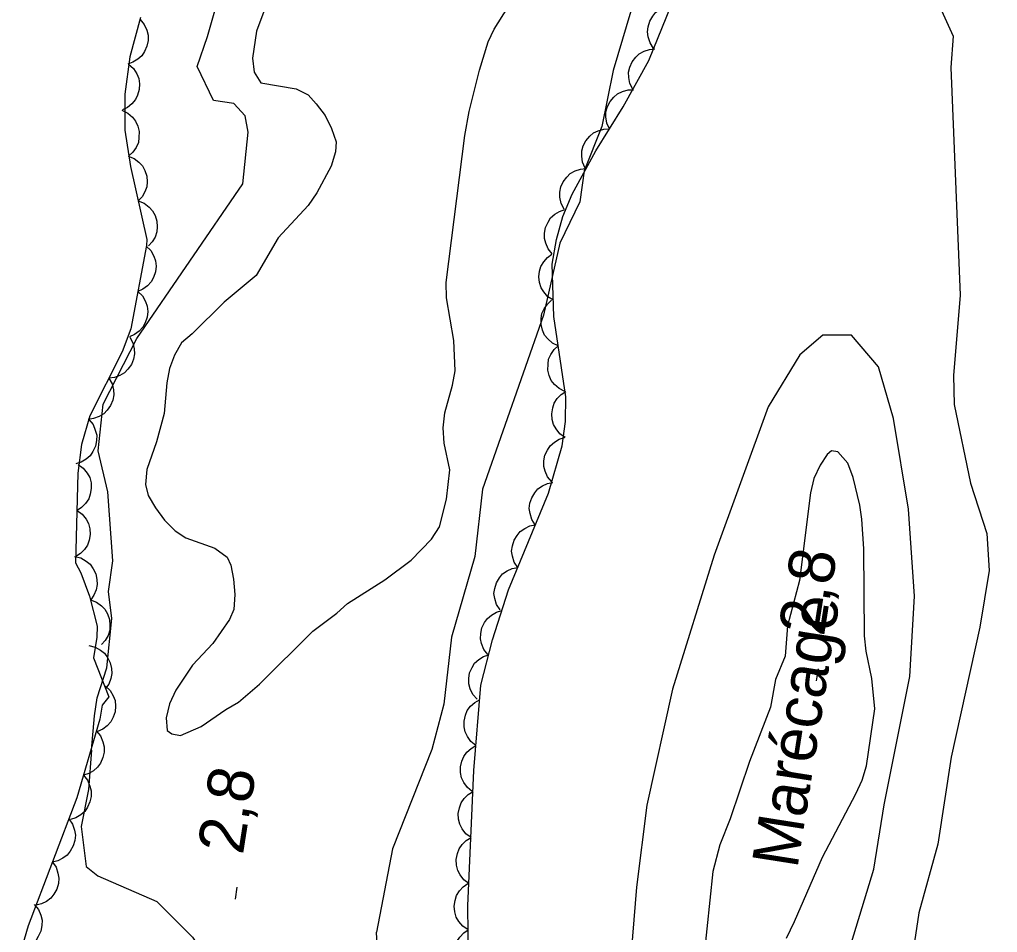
# Model space of a CAD drawing. Extents: x 282461 to 284471, y 5554090 to 5557646.
# Drawn here: x 283395.2 to 283458.8, y 5555869.1 to 5555928.5 of the extents above; entities that cross this region are included whole.
import ezdxf

# ---------------------------------------------------------------- set-up
doc = ezdxf.new("R2010")
doc.units = 0
for name, color, linetype in [('Niveau 2', 7, 'Continuous'), ('Niveau 3', 7, 'Continuous'), ('Niveau 4', 7, 'Continuous'), ('Niveau 44', 7, 'Continuous'), ('Niveau 7', 7, 'Continuous')]:
    doc.layers.add(name, color=color, linetype=linetype)

msp = doc.modelspace()

# ---------------------------------------------------------------- linework, layer by layer
at = {"layer": 'Niveau 2'}
for points in [[(283459.09, 5555961.29), (283458.53, 5555960.03), (283458.75, 5555959.14), (283457.08, 5555948.27), (283457.34, 5555946.68), (283456.38, 5555943.93), (283455.77, 5555939.75), (283455.34, 5555933.82), (283454.38, 5555931.92), (283454.5, 5555930.53), (283455.9, 5555927.4), (283455.75, 5555925.36), (283456.36, 5555910.54), (283455.92, 5555905.31), (283455.96, 5555903.43), (283457.03, 5555898.3), (283458.09, 5555895.03), (283458.24, 5555892.62), (283457.64, 5555888.94), (283455.77, 5555880.48), (283454.9, 5555874.8), (283453.67, 5555870.33), (283452.27, 5555860.89)], [(283399.83, 5555880.92), (283400.02, 5555883.17), (283400.2, 5555884.33), (283400.84, 5555886.29), (283401.15, 5555889.49), (283400.93, 5555891.25), (283401.23, 5555893.25), (283400.9, 5555897.74), (283400.27, 5555900.42), (283400.59, 5555903.44), (283402.78, 5555907.72), (283409.67, 5555917.79), (283410.02, 5555921.15), (283409.84, 5555922.22), (283409.09, 5555923.01), (283407.76, 5555923.21), (283406.71, 5555925.42), (283407.38, 5555927.39), (283408.84, 5555932.47)], [(283435.24, 5555930.08), (283433.78, 5555925.17), (283433.03, 5555921.52), (283431.9, 5555918.63), (283431.61, 5555916.61), (283430.31, 5555913.92), (283429.24, 5555909.25), (283425.27, 5555897.92), (283424.77, 5555893.53), (283423.26, 5555888.29), (283422.77, 5555883.92), (283421.98, 5555880.97), (283419.42, 5555874.5), (283418.38, 5555869.08)], [(283446.35, 5555858.31), (283447.03, 5555860.4), (283448.83, 5555866.9), (283450.75, 5555873.18), (283451.41, 5555877.36), (283453.08, 5555885.72), (283453.39, 5555890.94), (283452.99, 5555896.62), (283452.01, 5555902.52), (283451.05, 5555905.88), (283449.29, 5555907.95), (283447.43, 5555907.93), (283445.93, 5555906.65), (283443.87, 5555903.27), (283440.35, 5555893.61), (283437.63, 5555884.9), (283435.96, 5555877.35), (283435.3, 5555872.01), (283434.78, 5555865.63), (283434.02, 5555859.13), (283434.04, 5555856.39)], [(283399.83, 5555880.92), (283399.63, 5555878.37), (283399.15, 5555875.96), (283399.48, 5555873.35), (283400.25, 5555872.74), (283404.08, 5555871.07), (283406.4, 5555868.75), (283407.78, 5555866.73), (283408.9, 5555864.32), (283409.99, 5555863.06), (283411.63, 5555863), (283414.8, 5555863.82), (283417.02, 5555864.85), (283418, 5555865.49), (283418.49, 5555866.92), (283418.38, 5555869.08)]]:
    msp.add_lwpolyline(points, dxfattribs=at)
at = {"layer": 'Niveau 3'}
for p, q in [((283447.01, 5555885.44), (283447.13, 5555886.23)), ((283409.2, 5555871.22), (283409.32, 5555872.01))]:
    msp.add_line(p, q, dxfattribs=at)
at = {"layer": 'Niveau 4'}
for points in [[(283412.22, 5555932.15), (283410.57, 5555927.73), (283410.3, 5555925.98), (283410.42, 5555925.06), (283410.84, 5555924.36), (283413.16, 5555923.98), (283413.92, 5555923.58), (283414.45, 5555923), (283415.04, 5555922.25), (283415.45, 5555921.39), (283415.75, 5555920.52), (283415.7, 5555919.88), (283415.42, 5555918.95), (283414.5, 5555917.2), (283413.93, 5555916.39), (283411.97, 5555914.28), (283410.54, 5555911.83), (283408.46, 5555910.08), (283406.39, 5555908.03), (283405.69, 5555907.45), (283405.24, 5555906.63), (283404.9, 5555905.76), (283404.73, 5555904.83), (283404.57, 5555902.85), (283404.07, 5555900.99), (283403.44, 5555899.19), (283403.34, 5555898.21), (283403.52, 5555897.51), (283403.99, 5555896.7), (283404.58, 5555895.9), (283405.28, 5555895.21), (283405.98, 5555894.75), (283407.85, 5555894.07), (283408.67, 5555893.49), (283408.9, 5555892.97), (283409.08, 5555892.05), (283409.15, 5555891.06), (283409.1, 5555890.08), (283408.82, 5555889.44), (283407.73, 5555887.86), (283406.4, 5555886.46)], [(283406.4, 5555886.46), (283405.31, 5555884.83), (283404.91, 5555883.95), (283404.69, 5555883.03), (283404.75, 5555882.21), (283405.05, 5555881.98), (283405.63, 5555881.87), (283406.96, 5555882.46), (283408.58, 5555883.58), (283409.39, 5555884.05), (283410.77, 5555885.22), (283414.23, 5555888.67), (283415.79, 5555889.84), (283416.48, 5555890.48), (283418.91, 5555892.01), (283420.64, 5555893.3), (283421.96, 5555894.65), (283422.48, 5555895.46), (283422.93, 5555897.26), (283423.15, 5555899.18), (283422.78, 5555900.92), (283422.72, 5555901.9), (283422.82, 5555902.89), (283423.33, 5555904.69), (283423.5, 5555905.62), (283423.42, 5555907.59), (283422.93, 5555910.37), (283422.92, 5555911.36), (283424.12, 5555920.94), (283424.4, 5555922.5), (283425.07, 5555925.18), (283425.64, 5555927.04), (283426.04, 5555927.85), (283427.81, 5555930.71)]]:
    msp.add_lwpolyline(points, dxfattribs=at)
at = {"layer": 'Niveau 44'}
for points in [[(283424.38, 5555865.45), (283424.33, 5555870.79), (283424.72, 5555879.6), (283425.16, 5555885.16), (283425.93, 5555888.1), (283426.96, 5555891.36), (283429.57, 5555897.66), (283430.45, 5555900.73), (283430.67, 5555902.31), (283430.69, 5555903.92), (283429.92, 5555909.15), (283429.81, 5555912.57), (283430.08, 5555914.16), (283430.51, 5555915.67), (283431.11, 5555917.12), (283432.65, 5555919.95), (283434.42, 5555922.8), (283436.09, 5555925.82), (283439.81, 5555934.97)], [(283436.41, 5555926.61), (283436.18, 5555926.96), (283436.06, 5555927.35), (283436.01, 5555927.68), (283436.05, 5555928.02), (283436.16, 5555928.38), (283436.36, 5555928.7), (283436.56, 5555928.96), (283436.85, 5555929.16), (283437.19, 5555929.32), (283437.54, 5555929.39)], [(283403.03, 5555928.61), (283402.32, 5555926.06), (283401.99, 5555923.62), (283402.01, 5555921.28), (283402.37, 5555918.91), (283403.44, 5555914.17), (283403.4, 5555913.78), (283402.4, 5555908.36), (283401.83, 5555906.85), (283399.73, 5555902.69), (283399.19, 5555900.83), (283398.95, 5555898.95), (283398.8, 5555893.13), (283399.13, 5555892.47), (283399.7, 5555890.95), (283400.19, 5555888.99), (283400.18, 5555888.29), (283399.96, 5555886.94), (283400.96, 5555884.39), (283400.53, 5555883.85), (283400.37, 5555882.94), (283398.88, 5555877.83), (283395.71, 5555869.5), (283395.15, 5555867.57)], [(283402.99, 5555928.48), (283403.26, 5555928.16), (283403.43, 5555927.79), (283403.52, 5555927.47), (283403.51, 5555927.12), (283403.44, 5555926.76), (283403.28, 5555926.41), (283403.11, 5555926.13), (283402.85, 5555925.9), (283402.53, 5555925.71), (283402.19, 5555925.59)], [(283435.05, 5555923.95), (283434.86, 5555924.32), (283434.79, 5555924.72), (283434.78, 5555925.05), (283434.86, 5555925.39), (283435.01, 5555925.73), (283435.25, 5555926.03), (283435.48, 5555926.26), (283435.79, 5555926.42), (283436.15, 5555926.54), (283436.5, 5555926.57)], [(283402.25, 5555925.58), (283402.57, 5555925.3), (283402.78, 5555924.95), (283402.91, 5555924.65), (283402.95, 5555924.3), (283402.94, 5555923.93), (283402.82, 5555923.57), (283402.69, 5555923.27), (283402.46, 5555923), (283402.18, 5555922.76), (283401.85, 5555922.6)], [(283433.53, 5555921.37), (283433.36, 5555921.75), (283433.31, 5555922.15), (283433.31, 5555922.48), (283433.41, 5555922.82), (283433.58, 5555923.15), (283433.83, 5555923.43), (283434.07, 5555923.65), (283434.39, 5555923.8), (283434.75, 5555923.9), (283435.11, 5555923.91)], [(283401.81, 5555922.58), (283402.19, 5555922.4), (283402.49, 5555922.13), (283402.7, 5555921.87), (283402.84, 5555921.55), (283402.93, 5555921.19), (283402.92, 5555920.81), (283402.88, 5555920.48), (283402.74, 5555920.16), (283402.53, 5555919.86), (283402.26, 5555919.61)], [(283431.95, 5555918.82), (283431.78, 5555919.2), (283431.73, 5555919.6), (283431.73, 5555919.93), (283431.83, 5555920.27), (283432, 5555920.6), (283432.25, 5555920.89), (283432.49, 5555921.11), (283432.81, 5555921.25), (283433.17, 5555921.35), (283433.53, 5555921.37)], [(283402.21, 5555919.6), (283402.6, 5555919.45), (283402.92, 5555919.2), (283403.15, 5555918.96), (283403.31, 5555918.65), (283403.43, 5555918.3), (283403.45, 5555917.92), (283403.43, 5555917.59), (283403.31, 5555917.26), (283403.12, 5555916.94), (283402.87, 5555916.68)], [(283430.58, 5555916.15), (283430.39, 5555916.52), (283430.31, 5555916.92), (283430.3, 5555917.25), (283430.38, 5555917.59), (283430.53, 5555917.93), (283430.77, 5555918.23), (283430.99, 5555918.46), (283431.3, 5555918.63), (283431.66, 5555918.74), (283432.01, 5555918.78)], [(283402.87, 5555916.68), (283403.26, 5555916.53), (283403.58, 5555916.27), (283403.81, 5555916.04), (283403.98, 5555915.72), (283404.09, 5555915.37), (283404.11, 5555914.99), (283404.09, 5555914.66), (283403.97, 5555914.33), (283403.78, 5555914.01), (283403.53, 5555913.75)], [(283429.81, 5555913.23), (283429.55, 5555913.55), (283429.39, 5555913.92), (283429.3, 5555914.24), (283429.31, 5555914.59), (283429.38, 5555914.95), (283429.54, 5555915.3), (283429.71, 5555915.58), (283429.98, 5555915.81), (283430.29, 5555916), (283430.64, 5555916.11)], [(283403.39, 5555913.74), (283403.69, 5555913.45), (283403.89, 5555913.09), (283404, 5555912.78), (283404.03, 5555912.43), (283403.99, 5555912.06), (283403.86, 5555911.7), (283403.72, 5555911.41), (283403.48, 5555911.16), (283403.18, 5555910.94), (283402.85, 5555910.79)], [(283429.89, 5555910.22), (283429.53, 5555910.44), (283429.27, 5555910.75), (283429.09, 5555911.02), (283428.98, 5555911.36), (283428.94, 5555911.73), (283428.99, 5555912.11), (283429.07, 5555912.42), (283429.26, 5555912.72), (283429.5, 5555913), (283429.79, 5555913.21)], [(283402.85, 5555910.79), (283403.15, 5555910.5), (283403.34, 5555910.14), (283403.46, 5555909.83), (283403.49, 5555909.48), (283403.45, 5555909.11), (283403.32, 5555908.75), (283403.18, 5555908.46), (283402.93, 5555908.21), (283402.63, 5555907.99), (283402.3, 5555907.84)], [(283430.2, 5555907.24), (283429.82, 5555907.42), (283429.53, 5555907.7), (283429.31, 5555907.95), (283429.18, 5555908.27), (283429.09, 5555908.63), (283429.1, 5555909.02), (283429.14, 5555909.34), (283429.29, 5555909.66), (283429.5, 5555909.96), (283429.76, 5555910.21)], [(283402.32, 5555907.82), (283402.52, 5555907.45), (283402.61, 5555907.06), (283402.64, 5555906.73), (283402.56, 5555906.38), (283402.43, 5555906.04), (283402.2, 5555905.73), (283401.98, 5555905.49), (283401.67, 5555905.32), (283401.32, 5555905.19), (283400.97, 5555905.14)], [(283430.64, 5555904.27), (283430.26, 5555904.46), (283429.96, 5555904.73), (283429.75, 5555904.98), (283429.61, 5555905.31), (283429.53, 5555905.67), (283429.54, 5555906.05), (283429.58, 5555906.37), (283429.73, 5555906.69), (283429.94, 5555907), (283430.2, 5555907.24)], [(283400.97, 5555905.14), (283401.17, 5555904.78), (283401.26, 5555904.38), (283401.28, 5555904.05), (283401.21, 5555903.7), (283401.07, 5555903.36), (283400.85, 5555903.05), (283400.63, 5555902.81), (283400.32, 5555902.64), (283399.97, 5555902.51), (283399.61, 5555902.46)], [(283430.66, 5555901.28), (283430.31, 5555901.52), (283430.06, 5555901.84), (283429.89, 5555902.12), (283429.81, 5555902.46), (283429.78, 5555902.83), (283429.85, 5555903.21), (283429.94, 5555903.52), (283430.14, 5555903.81), (283430.39, 5555904.08), (283430.69, 5555904.28)], [(283399.66, 5555902.44), (283399.93, 5555902.12), (283400.08, 5555901.75), (283400.17, 5555901.43), (283400.16, 5555901.08), (283400.09, 5555900.72), (283399.92, 5555900.37), (283399.75, 5555900.09), (283399.48, 5555899.87), (283399.16, 5555899.67), (283398.82, 5555899.56)], [(283429.78, 5555898.39), (283429.51, 5555898.71), (283429.35, 5555899.08), (283429.26, 5555899.4), (283429.27, 5555899.75), (283429.34, 5555900.12), (283429.51, 5555900.46), (283429.68, 5555900.74), (283429.95, 5555900.97), (283430.26, 5555901.16), (283430.61, 5555901.27)], [(283398.96, 5555899.53), (283399.3, 5555899.28), (283399.55, 5555898.96), (283399.72, 5555898.67), (283399.8, 5555898.33), (283399.82, 5555897.96), (283399.75, 5555897.59), (283399.65, 5555897.28), (283399.45, 5555896.99), (283399.19, 5555896.72), (283398.89, 5555896.53)], [(283428.71, 5555895.59), (283428.48, 5555895.94), (283428.37, 5555896.33), (283428.32, 5555896.66), (283428.36, 5555897), (283428.48, 5555897.36), (283428.68, 5555897.68), (283428.88, 5555897.94), (283429.17, 5555898.13), (283429.51, 5555898.29), (283429.86, 5555898.36)], [(283398.89, 5555896.53), (283399.23, 5555896.28), (283399.48, 5555895.96), (283399.64, 5555895.67), (283399.72, 5555895.33), (283399.74, 5555894.96), (283399.67, 5555894.59), (283399.57, 5555894.28), (283399.37, 5555893.99), (283399.11, 5555893.72), (283398.81, 5555893.53)], [(283427.57, 5555892.82), (283427.34, 5555893.17), (283427.22, 5555893.56), (283427.17, 5555893.89), (283427.22, 5555894.23), (283427.33, 5555894.59), (283427.53, 5555894.91), (283427.73, 5555895.17), (283428.02, 5555895.36), (283428.36, 5555895.52), (283428.71, 5555895.59)], [(283398.73, 5555893.53), (283399.14, 5555893.44), (283399.49, 5555893.23), (283399.75, 5555893.03), (283399.95, 5555892.74), (283400.11, 5555892.41), (283400.18, 5555892.03), (283400.21, 5555891.7), (283400.13, 5555891.36), (283399.99, 5555891.02), (283399.79, 5555890.72)], [(283426.42, 5555890.05), (283426.19, 5555890.4), (283426.07, 5555890.79), (283426.02, 5555891.12), (283426.07, 5555891.46), (283426.18, 5555891.82), (283426.38, 5555892.14), (283426.58, 5555892.4), (283426.88, 5555892.59), (283427.21, 5555892.75), (283427.57, 5555892.82)], [(283399.76, 5555890.71), (283400.15, 5555890.57), (283400.48, 5555890.33), (283400.71, 5555890.1), (283400.88, 5555889.79), (283401, 5555889.44), (283401.03, 5555889.06), (283401.02, 5555888.73), (283400.91, 5555888.4), (283400.73, 5555888.07), (283400.49, 5555887.8)], [(283425.63, 5555887.15), (283425.37, 5555887.48), (283425.22, 5555887.86), (283425.14, 5555888.18), (283425.16, 5555888.53), (283425.24, 5555888.89), (283425.41, 5555889.23), (283425.59, 5555889.5), (283425.87, 5555889.72), (283426.19, 5555889.91), (283426.53, 5555890.01)], [(283399.65, 5555887.73), (283400.06, 5555887.64), (283400.41, 5555887.43), (283400.68, 5555887.23), (283400.88, 5555886.95), (283401.05, 5555886.62), (283401.13, 5555886.24), (283401.16, 5555885.92), (283401.09, 5555885.58), (283400.95, 5555885.23), (283400.75, 5555884.93)], [(283424.92, 5555884.24), (283424.64, 5555884.55), (283424.48, 5555884.92), (283424.38, 5555885.24), (283424.38, 5555885.59), (283424.44, 5555885.95), (283424.6, 5555886.3), (283424.76, 5555886.58), (283425.03, 5555886.82), (283425.34, 5555887.02), (283425.68, 5555887.14)], [(283400.75, 5555885.1), (283401.05, 5555884.81), (283401.25, 5555884.46), (283401.37, 5555884.15), (283401.4, 5555883.8), (283401.37, 5555883.43), (283401.24, 5555883.07), (283401.1, 5555882.78), (283400.85, 5555882.52), (283400.56, 5555882.3), (283400.23, 5555882.15)], [(283424.85, 5555881.22), (283424.52, 5555881.48), (283424.29, 5555881.81), (283424.14, 5555882.11), (283424.08, 5555882.45), (283424.08, 5555882.82), (283424.17, 5555883.2), (283424.28, 5555883.5), (283424.5, 5555883.78), (283424.77, 5555884.03), (283425.08, 5555884.21)], [(283400.15, 5555882.17), (283400.41, 5555881.85), (283400.57, 5555881.47), (283400.66, 5555881.15), (283400.65, 5555880.8), (283400.57, 5555880.44), (283400.41, 5555880.09), (283400.23, 5555879.82), (283399.97, 5555879.59), (283399.65, 5555879.4), (283399.31, 5555879.29)], [(283424.61, 5555878.23), (283424.29, 5555878.49), (283424.06, 5555878.83), (283423.91, 5555879.12), (283423.84, 5555879.47), (283423.84, 5555879.84), (283423.93, 5555880.21), (283424.05, 5555880.51), (283424.26, 5555880.79), (283424.54, 5555881.04), (283424.85, 5555881.22)], [(283399.31, 5555879.29), (283399.57, 5555878.97), (283399.73, 5555878.59), (283399.82, 5555878.27), (283399.81, 5555877.92), (283399.73, 5555877.56), (283399.57, 5555877.21), (283399.39, 5555876.94), (283399.13, 5555876.71), (283398.81, 5555876.52), (283398.47, 5555876.41)], [(283424.53, 5555875.23), (283424.19, 5555875.48), (283423.95, 5555875.81), (283423.79, 5555876.1), (283423.72, 5555876.44), (283423.7, 5555876.81), (283423.78, 5555877.18), (283423.88, 5555877.49), (283424.09, 5555877.78), (283424.35, 5555878.04), (283424.66, 5555878.23)], [(283398.35, 5555876.45), (283398.59, 5555876.1), (283398.72, 5555875.72), (283398.78, 5555875.39), (283398.74, 5555875.04), (283398.64, 5555874.69), (283398.45, 5555874.36), (283398.25, 5555874.09), (283397.97, 5555873.89), (283397.64, 5555873.72), (283397.29, 5555873.64)], [(283424.39, 5555872.24), (283424.06, 5555872.49), (283423.82, 5555872.81), (283423.66, 5555873.1), (283423.58, 5555873.44), (283423.57, 5555873.81), (283423.65, 5555874.19), (283423.75, 5555874.5), (283423.96, 5555874.78), (283424.22, 5555875.04), (283424.53, 5555875.23)], [(283397.29, 5555873.64), (283397.53, 5555873.3), (283397.65, 5555872.91), (283397.71, 5555872.59), (283397.68, 5555872.24), (283397.58, 5555871.88), (283397.38, 5555871.55), (283397.19, 5555871.29), (283396.9, 5555871.08), (283396.57, 5555870.92), (283396.22, 5555870.84)], [(283424.34, 5555869.24), (283424, 5555869.47), (283423.74, 5555869.78), (283423.56, 5555870.06), (283423.47, 5555870.4), (283423.43, 5555870.77), (283423.5, 5555871.15), (283423.58, 5555871.46), (283423.77, 5555871.76), (283424.02, 5555872.03), (283424.32, 5555872.24)], [(283396.11, 5555870.87), (283396.38, 5555870.55), (283396.53, 5555870.18), (283396.62, 5555869.86), (283396.61, 5555869.51), (283396.54, 5555869.14), (283396.37, 5555868.8), (283396.2, 5555868.52), (283395.93, 5555868.29), (283395.62, 5555868.1), (283395.27, 5555867.99)], [(283424.37, 5555866.24), (283424.02, 5555866.47), (283423.77, 5555866.78), (283423.59, 5555867.07), (283423.5, 5555867.4), (283423.46, 5555867.77), (283423.52, 5555868.15), (283423.61, 5555868.46), (283423.8, 5555868.76), (283424.05, 5555869.03), (283424.34, 5555869.24)]]:
    msp.add_lwpolyline(points, dxfattribs=at)
at = {"layer": 'Niveau 7'}
msp.add_lwpolyline([(283445.05, 5555868.69), (283445.58, 5555869.77), (283447.4, 5555873.96), (283449.58, 5555878.09), (283449.98, 5555878.97), (283450.26, 5555879.9), (283450.81, 5555883.61), (283450.62, 5555885.58), (283450.25, 5555887.38), (283450.13, 5555888.36), (283450.08, 5555894.04), (283449.95, 5555895.96), (283449.82, 5555896.88), (283449.4, 5555898.68), (283449.04, 5555899.6), (283448.4, 5555900.35), (283447.99, 5555900.4), (283447.7, 5555900.17), (283447.24, 5555899.47), (283446.84, 5555898.6), (283446.62, 5555897.67), (283445.91, 5555891.98), (283445.12, 5555889.02), (283444.97, 5555887.04), (283444.34, 5555885.53), (283444.01, 5555883.73), (283442.64, 5555880.18), (283441.4, 5555876.46), (283440.71, 5555874.77), (283440.26, 5555873.03), (283439.68, 5555867.43)], dxfattribs=at)

# ---------------------------------------------------------------- texts
at = {"layer": 'Niveau 3'}
for p in [(283447.49, 5555888.28), (283409.68, 5555874.06)]:
    msp.add_text('2,8  ', height=3, rotation=81.09575, dxfattribs=at).set_placement(p)
at = {"layer": 'Niveau 7'}
msp.add_text('Marécage', height=3, rotation=81.0598, dxfattribs=at).set_placement((283445.76, 5555873.16))

doc.saveas('drawing.dxf')
